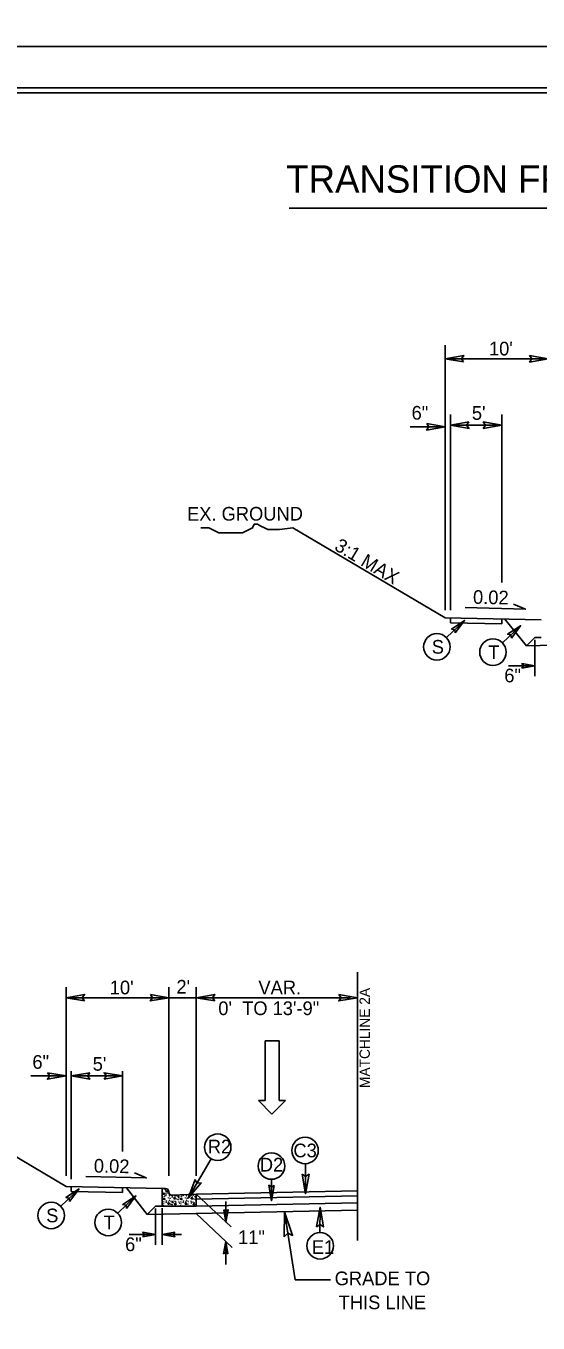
# Model space of a CAD drawing. Extents: x 2320980 to 2456309, y 595047 to 606177.
# Drawn here: x 2455795.3 to 2455845, y 597055.4 to 597181.6 of the extents above; entities that cross this region are included whole.
import ezdxf

# ---------------------------------------------------------------- set-up
doc = ezdxf.new("R2010")
doc.units = 0
for name, color, linetype in [('Default', 7, 'Continuous'), ('Matchline', 7, 'Continuous'), ('Matchline Text', 7, 'Continuous'), ('Old_Level_1', 7, 'Continuous'), ('Old_Level_11', 7, 'Continuous'), ('Old_Level_2', 7, 'Continuous'), ('Old_Level_20', 7, 'Continuous'), ('Old_Level_21', 7, 'Continuous'), ('Old_Level_3', 7, 'Continuous'), ('Prop Dimension', 7, 'Continuous'), ('Prop Dimension Text', 7, 'Continuous'), ('Prop Lane Arrow CELL', 7, 'Continuous'), ('Prop Terminator CELL', 7, 'Continuous'), ('Sheet Cutting Line CELL', 7, 'Continuous'), ('Sheet Plan CELL', 7, 'Continuous'), ('Sheet Plot Border Inside CELL', 7, 'Continuous'), ('Sheet Plot Border Outside CELL', 7, 'Continuous'), ('Typical Berm CELL', 7, 'Continuous'), ('Typical Curb CELL', 7, 'Continuous'), ('Typical Hinge Slope Arterial CELL', 7, 'Continuous'), ('Typical ID Circle CELL', 7, 'Continuous'), ('Typical Pavement Slope CELL', 7, 'Continuous'), ('Typical Pavement Slope Information CELL', 7, 'Continuous'), ('Typical Terminator CELL', 7, 'Continuous')]:
    doc.layers.add(name, color=color, linetype=linetype)

msp = doc.modelspace()

# ---------------------------------------------------------------- linework, layer by layer
at = {"layer": 'Matchline'}
msp.add_line((2455827.48, 597088.11), (2455827.48, 597063.46), dxfattribs=at)
at = {"layer": 'Old_Level_11'}
msp.add_lwpolyline([(2455820.35, 597063.83), (2455820.38, 597066.26), (2455821.18, 597063.95), (2455820.71, 597064.18)], close=True, dxfattribs=at)
at = {"layer": 'Old_Level_21'}
for p, q in [((2455836.02, 597124.75), (2455836.02, 597150.54)), ((2455836.02, 597149.21), (2455848.68, 597149.21)), ((2455836.02, 597142.59), (2455832.61, 597142.59)), ((2455836.52, 597124.75), (2455836.52, 597143.79)), ((2455836.52, 597142.75), (2455841.52, 597142.75)), ((2455841.52, 597127.44), (2455841.52, 597143.79)), ((2455821.22, 597132.78), (2455836.02, 597124.02)), ((2455844.72, 597118.34), (2455844.72, 597121.88)), ((2455827.48, 597069.76), (2455827.48, 597089.57)), ((2455799.16, 597069.76), (2455799.16, 597088.11)), ((2455809.16, 597085.84), (2455809.16, 597088.11)), ((2455811.82, 597069.76), (2455811.82, 597088.11)), ((2455799.16, 597087.07), (2455811.82, 597087.07)), ((2455809.16, 597069.76), (2455809.16, 597085.84)), ((2455826.82, 597087.07), (2455811.82, 597087.07)), ((2455799.66, 597069.44), (2455799.66, 597079.93)), ((2455804.66, 597072.13), (2455804.66, 597079.93)), ((2455799.16, 597079.46), (2455795.75, 597079.46)), ((2455799.66, 597079.46), (2455804.66, 597079.46)), ((2455784.36, 597077.47), (2455799.16, 597068.71)), ((2455827.48, 597068.28), (2455811.82, 597067.96)), ((2455827.48, 597067.8), (2455811.82, 597067.49)), ((2455827.48, 597067.12), (2455811.82, 597066.81)), ((2455807.86, 597063.03), (2455807.86, 597066.58)), ((2455808.49, 597063.03), (2455808.49, 597066.62)), ((2455821.42, 597059.65), (2455820.38, 597066.26)), ((2455821.42, 597059.65), (2455824.86, 597059.65))]:
    msp.add_line(p, q, dxfattribs=at)
at = {"layer": 'Old_Level_3'}
msp.add_line((2455820.86, 597163.85), (2455948.69, 597163.85), dxfattribs=at)
at = {"layer": 'Prop Dimension'}
for p, q in [((2455811.82, 597067.96), (2455815.2, 597064.78)), ((2455814.69, 597067.25), (2455814.69, 597065.25)), ((2455811.82, 597066.09), (2455815.32, 597062.78)), ((2455814.69, 597063.37), (2455814.69, 597061.12))]:
    msp.add_line(p, q, dxfattribs=at)
at = {"layer": 'Prop Dimension Text'}
for p, q in [((2455836.14, 597122.09), (2455837.9, 597123.77)), ((2455841.59, 597121.57), (2455843.35, 597123.25)), ((2455842.16, 597119.35), (2455844.72, 597119.35)), ((2455798.66, 597066.79), (2455800.42, 597068.47)), ((2455819.13, 597069.41), (2455819.13, 597067.33)), ((2455804.19, 597066.11), (2455805.95, 597067.8)), ((2455805.3, 597064.04), (2455807.86, 597064.04)), ((2455808.49, 597064.04), (2455810.38, 597064.04))]:
    msp.add_line(p, q, dxfattribs=at)
for points in [[(2455837.95, 597125.01), (2455843.81, 597124.85), (2455842.67, 597125.34)], [(2455801.09, 597069.7), (2455806.95, 597069.54), (2455805.81, 597070.03)]]:
    msp.add_lwpolyline(points, dxfattribs=at)
for centre in [(2455835.21, 597121.19), (2455840.66, 597120.68), (2455813.9, 597072.53), (2455822.39, 597072.22), (2455819.13, 597070.7), (2455797.72, 597065.9), (2455803.26, 597065.22), (2455823.86, 597062.95)]:
    msp.add_circle(centre, 1.29, dxfattribs=at)
at = {"layer": 'Prop Lane Arrow CELL'}
for p, q in [((2455818.5, 597082.88), (2455818.5, 597077.06)), ((2455819.87, 597082.88), (2455818.5, 597082.88)), ((2455819.87, 597077.06), (2455819.87, 597082.88)), ((2455818.5, 597077.06), (2455817.88, 597077.06)), ((2455817.88, 597077.06), (2455819.16, 597075.75)), ((2455819.16, 597075.75), (2455820.49, 597077.06)), ((2455820.49, 597077.06), (2455819.87, 597077.06))]:
    msp.add_line(p, q, dxfattribs=at)
at = {"layer": 'Prop Terminator CELL'}
for points in [[(2455814.49, 597066.45), (2455814.69, 597065.25), (2455814.91, 597066.45), (2455814.69, 597066.3)], [(2455814.9, 597062.18), (2455814.69, 597063.37), (2455814.48, 597062.17), (2455814.69, 597062.32)]]:
    msp.add_lwpolyline(points, close=True, dxfattribs=at)
at = {"layer": 'Sheet Cutting Line CELL'}
msp.add_line((2456045.51, 597179.57), (2455708.81, 597179.57), dxfattribs=at)
at = {"layer": 'Sheet Plan CELL'}
for points in [[(2456042.11, 597175.08), (2455742.1, 597175.08), (2455742.1, 596965.08), (2456042.11, 596965.08)], [(2455742.1, 596965.08), (2455742.1, 597175.07), (2456002.1, 597175.08), (2456002.1, 597145.07), (2456042.11, 597145.06), (2456042.11, 596965.08)]]:
    msp.add_lwpolyline(points, close=True, dxfattribs=at)
at = {"layer": 'Sheet Plot Border Inside CELL'}
msp.add_lwpolyline([(2455711.41, 596964.57), (2456044.6, 596964.58), (2456044.61, 597175.57), (2455711.41, 597175.57)], close=True, dxfattribs=at)
at = {"layer": 'Sheet Plot Border Outside CELL'}
for points in [[(2455708.81, 597179.57), (2456045.51, 597179.57), (2456045.51, 597398.57), (2455708.81, 597398.57)], [(2455708.81, 596960.57), (2456045.51, 596960.57), (2456045.51, 597179.57), (2455708.81, 597179.57)]]:
    msp.add_lwpolyline(points, close=True, dxfattribs=at)
at = {"layer": 'Typical Berm CELL'}
for p, q in [((2455845.35, 597123.82), (2455836.02, 597124.02)), ((2455845.35, 597122.11), (2455844.73, 597122.11)), ((2455808.49, 597068.52), (2455799.16, 597068.71)), ((2455808.49, 597066.8), (2455807.87, 597066.8))]:
    msp.add_line(p, q, dxfattribs=at)
at = {"layer": 'Typical Curb CELL'}
for p, q in [((2455808.49, 597066.8), (2455808.49, 597068.52)), ((2455808.49, 597068.52), (2455808.84, 597068.52)), ((2455808.96, 597068.32), (2455808.82, 597068.22)), ((2455808.82, 597068.22), (2455809.04, 597068.16)), ((2455809.04, 597068.16), (2455808.96, 597068.32)), ((2455809.16, 597068.18), (2455809.16, 597068.2)), ((2455808.54, 597068.01), (2455808.75, 597068.07)), ((2455808.72, 597067.95), (2455808.54, 597068.01)), ((2455808.71, 597067.59), (2455808.57, 597067.49)), ((2455808.57, 597067.49), (2455808.79, 597067.44)), ((2455808.79, 597067.44), (2455808.71, 597067.59)), ((2455808.75, 597068.07), (2455808.72, 597067.95)), ((2455809.12, 597067.15), (2455809.07, 597067)), ((2455809.07, 597067), (2455809.23, 597067)), ((2455809.23, 597067), (2455809.12, 597067.15)), ((2455811.82, 597067.96), (2455809.49, 597067.86)), ((2455809.7, 597067.66), (2455809.65, 597067.51)), ((2455809.65, 597067.51), (2455809.81, 597067.5)), ((2455809.79, 597067.08), (2455809.66, 597066.98)), ((2455809.66, 597066.98), (2455809.88, 597066.93)), ((2455809.81, 597067.5), (2455809.7, 597067.66)), ((2455809.88, 597066.93), (2455809.79, 597067.08)), ((2455810.37, 597067.59), (2455810.23, 597067.49)), ((2455810.23, 597067.49), (2455810.45, 597067.44)), ((2455810.45, 597067.44), (2455810.37, 597067.59)), ((2455810.78, 597067.15), (2455810.73, 597067)), ((2455810.73, 597067), (2455810.89, 597067)), ((2455810.89, 597067), (2455810.78, 597067.15)), ((2455811.36, 597067.66), (2455811.31, 597067.51)), ((2455811.31, 597067.51), (2455811.47, 597067.5)), ((2455811.47, 597067.5), (2455811.36, 597067.66)), ((2455811.57, 597067.06), (2455811.52, 597066.91)), ((2455811.52, 597066.91), (2455811.68, 597066.9)), ((2455811.68, 597066.9), (2455811.57, 597067.06)), ((2455808.49, 597066.8), (2455811.82, 597066.8))]:
    msp.add_line(p, q, dxfattribs=at)
for centre in [(2455808.51, 597068.37), (2455808.8, 597068.41), (2455808.53, 597067.1), (2455808.58, 597068.13), (2455808.69, 597067.25), (2455808.69, 597067.06), (2455808.71, 597067.76), (2455808.87, 597067.83), (2455808.89, 597067.18), (2455808.91, 597067.3), (2455808.93, 597067.97), (2455809.09, 597068.04), (2455809.1, 597067.61), (2455809.15, 597067.22), (2455809.21, 597067.87), (2455809.22, 597067.37), (2455809.23, 597067.8), (2455809.27, 597067.57), (2455809.35, 597067), (2455809.38, 597067.25), (2455809.46, 597067.21), (2455809.47, 597067.69), (2455809.48, 597066.94), (2455809.51, 597067.82), (2455809.53, 597067.25), (2455809.56, 597067.13), (2455809.65, 597067.29), (2455809.76, 597067.77), (2455809.79, 597067.25), (2455809.86, 597067.19), (2455809.89, 597067.83), (2455809.93, 597067.51), (2455810.04, 597067.72), (2455810.06, 597067.44), (2455810.11, 597067.76), (2455810.13, 597067.63), (2455810.14, 597067.22), (2455810.19, 597067.1), (2455810.35, 597067.25), (2455810.35, 597067.06), (2455810.37, 597067.76), (2455810.53, 597067.83), (2455810.55, 597067.18), (2455810.57, 597067.3), (2455810.76, 597067.61), (2455810.81, 597067.22), (2455810.87, 597067.87), (2455810.89, 597067.8), (2455810.89, 597067.37), (2455810.93, 597067.57), (2455811.01, 597067), (2455811.04, 597067.25), (2455811.13, 597067.69), (2455811.17, 597067.82), (2455811.31, 597067.29), (2455811.34, 597067.09), (2455811.36, 597067.91), (2455811.36, 597067.21), (2455811.43, 597067.77), (2455811.52, 597067.19), (2455811.55, 597067.88), (2455811.59, 597067.51), (2455811.6, 597067.13), (2455811.7, 597067.72), (2455811.72, 597067.44), (2455811.77, 597067.76), (2455811.8, 597067.63), (2455811.8, 597067.22), (2455808.65, 597066.86), (2455810.31, 597066.86)]:
    msp.add_circle(centre, 0.0107, dxfattribs=at)
for centre, start, end in [((2455808.84, 597068.2), 0, 90), ((2455809.48, 597068.18), 180, 272.3845)]:
    msp.add_arc(centre, 0.319, start, end, dxfattribs=at)
at = {"layer": 'Typical Hinge Slope Arterial CELL'}
msp.add_lwpolyline([(2455821.22, 597132.78), (2455819.91, 597132.62), (2455819.59, 597132.62), (2455819.09, 597132.62), (2455818.77, 597132.62), (2455818.44, 597132.78), (2455818.11, 597132.94), (2455817.78, 597133.11), (2455817.45, 597133.11), (2455817.29, 597132.78), (2455816.96, 597132.62), (2455816.63, 597132.45), (2455816.31, 597132.29), (2455815.98, 597132.29), (2455815.65, 597132.29), (2455815.32, 597132.29), (2455815, 597132.29), (2455814.67, 597132.29), (2455814.34, 597132.29), (2455814.01, 597132.29), (2455813.69, 597132.45), (2455813.36, 597132.62), (2455813.03, 597132.78), (2455812.54, 597132.78), (2455812.27, 597132.78)], dxfattribs=at)
at = {"layer": 'Typical ID Circle CELL'}
for p, q in [((2455813.26, 597071.41), (2455811.04, 597067.59)), ((2455822.44, 597070.95), (2455822.44, 597068)), ((2455823.84, 597064.24), (2455823.85, 597066.65))]:
    msp.add_line(p, q, dxfattribs=at)
at = {"layer": 'Typical Pavement Slope CELL'}
for p, q in [((2455836.52, 597123.54), (2455836.52, 597124.01)), ((2455841.52, 597123.44), (2455841.52, 597123.91)), ((2455841.8, 597123.9), (2455843.92, 597121.3)), ((2455841.52, 597123.44), (2455836.52, 597123.54)), ((2455844.73, 597122.11), (2455843.92, 597121.3)), ((2455863.93, 597121.7), (2455843.92, 597121.3)), ((2455799.66, 597068.23), (2455799.66, 597068.7)), ((2455804.66, 597068.13), (2455799.66, 597068.23)), ((2455804.66, 597068.13), (2455804.66, 597068.6)), ((2455805.03, 597068.59), (2455807.06, 597065.99)), ((2455827.48, 597068.28), (2455811.82, 597067.96)), ((2455827.48, 597067.8), (2455827.48, 597068.28)), ((2455811.82, 597067.96), (2455811.82, 597067.49)), ((2455811.82, 597067.49), (2455827.48, 597067.8)), ((2455811.82, 597067.49), (2455811.82, 597067.49)), ((2455811.82, 597067.49), (2455811.82, 597066.81)), ((2455811.82, 597066.81), (2455827.48, 597067.12)), ((2455827.48, 597067.8), (2455827.48, 597067.8)), ((2455827.48, 597067.12), (2455827.48, 597067.8)), ((2455807.87, 597066.8), (2455807.06, 597065.99)), ((2455827.48, 597066.4), (2455807.07, 597065.99))]:
    msp.add_line(p, q, dxfattribs=at)
msp.add_lwpolyline([(2455827.48, 597067.8), (2455811.82, 597067.49)], dxfattribs=at)
at = {"layer": 'Typical Terminator CELL'}
for points in [[(2455837.81, 597148.9), (2455836.02, 597149.21), (2455837.82, 597149.53), (2455837.59, 597149.21)], [(2455844.22, 597149.52), (2455846.02, 597149.21), (2455844.21, 597148.89), (2455844.44, 597149.21)], [(2455834.22, 597142.9), (2455836.02, 597142.59), (2455834.21, 597142.27), (2455834.44, 597142.59)], [(2455838.32, 597143.06), (2455836.52, 597142.75), (2455838.33, 597142.43), (2455838.1, 597142.75)], [(2455839.72, 597142.44), (2455841.52, 597142.75), (2455839.71, 597143.07), (2455839.94, 597142.75)], [(2455837, 597122.55), (2455837.9, 597123.77), (2455836.63, 597122.92), (2455836.95, 597122.86)], [(2455842.45, 597122.03), (2455843.35, 597123.25), (2455842.08, 597122.41), (2455842.4, 597122.35)], [(2455843.47, 597119.13), (2455844.72, 597119.35), (2455843.47, 597119.57), (2455843.62, 597119.35)], [(2455800.95, 597086.77), (2455799.16, 597087.07), (2455800.96, 597087.39), (2455800.73, 597087.07)], [(2455807.36, 597087.38), (2455809.16, 597087.07), (2455807.35, 597086.76), (2455807.58, 597087.07)], [(2455813.61, 597086.77), (2455811.82, 597087.07), (2455813.62, 597087.39), (2455813.39, 597087.07)], [(2455825.68, 597087.38), (2455827.48, 597087.07), (2455825.67, 597086.76), (2455825.9, 597087.07)], [(2455797.36, 597079.77), (2455799.16, 597079.46), (2455797.35, 597079.14), (2455797.58, 597079.46)], [(2455801.46, 597079.77), (2455799.66, 597079.46), (2455801.47, 597079.14), (2455801.24, 597079.46)], [(2455802.86, 597079.15), (2455804.66, 597079.46), (2455802.85, 597079.78), (2455803.08, 597079.46)], [(2455822.11, 597069.9), (2455822.44, 597068), (2455822.78, 597069.91), (2455822.44, 597069.67)], [(2455799.51, 597067.25), (2455800.42, 597068.47), (2455799.14, 597067.63), (2455799.47, 597067.57)], [(2455811.71, 597069.39), (2455811.04, 597067.59), (2455812.29, 597069.07), (2455811.87, 597069.03)], [(2455819.39, 597068.82), (2455819.13, 597067.33), (2455818.86, 597068.83), (2455819.13, 597068.64)], [(2455805.05, 597066.58), (2455805.95, 597067.8), (2455804.68, 597066.95), (2455805, 597066.89)], [(2455823.52, 597064.8), (2455823.86, 597066.69), (2455824.18, 597064.78), (2455823.85, 597065.03)], [(2455806.61, 597063.83), (2455807.86, 597064.04), (2455806.61, 597064.27), (2455806.77, 597064.04)], [(2455809.74, 597064.26), (2455808.49, 597064.04), (2455809.75, 597063.82), (2455809.59, 597064.04)]]:
    msp.add_lwpolyline(points, close=True, dxfattribs=at)

# ---------------------------------------------------------------- texts
at = {"layer": 'Default'}
for s, rotation, p in [('6"', 0.0002, (2455832.75, 597143.29)), ("5'", 359.9998, (2455838.61, 597143.27)), ('6"', 0.0002, (2455795.89, 597080.16)), ("5'", 359.9998, (2455801.75, 597079.97))]:
    msp.add_text(s, height=1.33, rotation=rotation, dxfattribs=at).set_placement(p)
at = {"layer": 'Matchline Text'}
msp.add_text('MATCHLINE 2A', height=1, rotation=90, dxfattribs=at).set_placement((2455828.69, 597078.29))
at = {"layer": 'Old_Level_1'}
msp.add_text('EX. GROUND', height=1.33, rotation=0.0897, dxfattribs=at).set_placement((2455810.92, 597133.46))
at = {"layer": 'Old_Level_2'}
msp.add_text('TRANSITION FROM TYPICAL SECTION No. 1 TO TYPICAL SECTION No. 2', height=2.66, dxfattribs=at).set_placement((2455820.57, 597165.36))
at = {"layer": 'Old_Level_20'}
for s, p in [('S', (2455834.71, 597120.53)), ('T', (2455840.2, 597120.01)), ('R2', (2455812.94, 597071.93)), ('C3', (2455821.26, 597071.55)), ('S', (2455797.23, 597065.23)), ('T', (2455802.8, 597064.56)), ('E1', (2455823.05, 597062.15))]:
    msp.add_text(s, height=1.33, dxfattribs=at).set_placement(p)
msp.add_text('D2', height=1.33, rotation=359.9972, dxfattribs=at).set_placement((2455818, 597070.17))
at = {"layer": 'Old_Level_21'}
for s, p in [("10'", (2455840.27, 597149.53)), ('6"', (2455841.76, 597117.74)), ("10'", (2455803.41, 597087.4)), ('VAR.', (2455817.86, 597087.4)), ('0\'  TO 13\'-9"', (2455813.96, 597085.38)), ('6"', (2455804.9, 597062.43)), ('GRADE TO', (2455825.27, 597059.11)), ('THIS LINE', (2455825.66, 597056.78))]:
    msp.add_text(s, height=1.33, dxfattribs=at).set_placement(p)
for s, rotation, p in [('3:1 MAX', 329.3618, (2455825.15, 597130.68)), ('0.02', 358.8544, (2455838.71, 597125.38)), ("2'", 359.9998, (2455809.89, 597087.47)), ('0.02', 358.8544, (2455801.85, 597070.07))]:
    msp.add_text(s, height=1.33, rotation=rotation, dxfattribs=at).set_placement(p)
at = {"layer": 'Typical Pavement Slope Information CELL'}
msp.add_text('11"', height=1.33, dxfattribs=at).set_placement((2455815.88, 597063.12))

doc.saveas('drawing.dxf')
